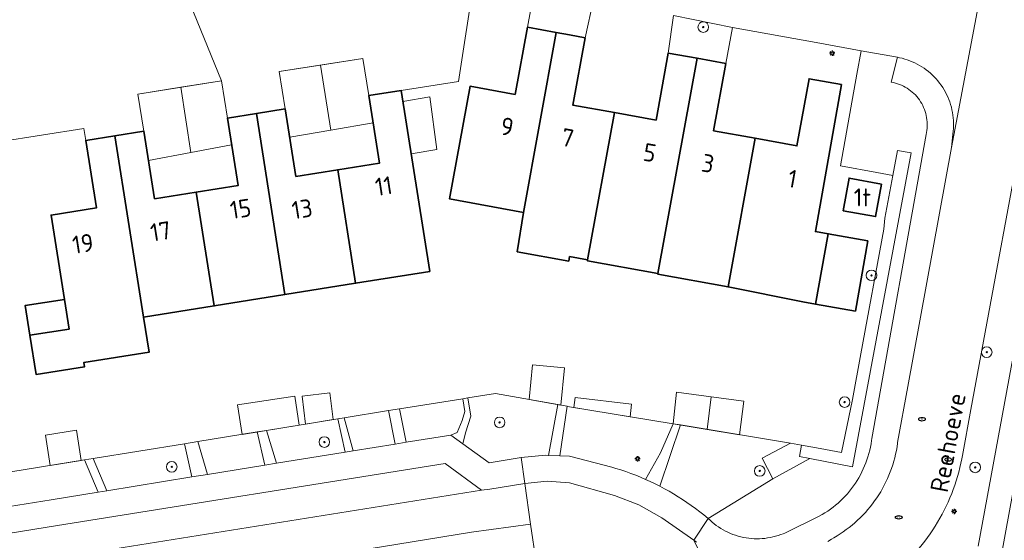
# Model space of a CAD drawing. Header units: metres. Extents: x 152610 to 160096, y 456114 to 462495.
# Tile 477 of 656: x 157959 to 158033, y 460292 to 460331. Entities that reach past the tile are written whole.
import ezdxf
from ezdxf.enums import TextEntityAlignment as Align

# ---------------------------------------------------------------- set-up
doc = ezdxf.new("R2010")
doc.units = ezdxf.units.M
doc.header["$LTSCALE"] = 0.5
doc.layers.get('0').update_dxf_attribs({"linetype": 'CONTINUOUS'})
for name, color, linetype, lineweight in [('B-PV-GR-BEPLANTING_CULTUUR_BODEMBEDEKKER-GV', 251, 'CONTINUOUS', 18), ('B-PV-GR-BEPLANTING_CULTUUR_HEESTERS-GV', 251, 'CONTINUOUS', 18), ('B-PV-GR-BEPLANTING_CULTUUR_VASTE PLANTENVAK-GV', 251, 'CONTINUOUS', 18), ('B-PV-GR-BOOM-S', 251, 'CONTINUOUS', 25), ('B-PV-GR-HAAG-GV', 251, 'CONTINUOUS', 13), ('B-PV-IE-MEUBILAIR-S', 251, 'CONTINUOUS', 25), ('B-PV-IE-TERREINAFSCHEIDING_KUNSTMATIG_MUUR-G', 251, 'IE-TERREINAFSCHEIDING_KUNSTMATIG-SO', 18), ('B-PV-OG-BEBOUWING-GV', 6, 'CONTINUOUS', 35), ('B-PV-OG-BEBOUWING-T18', 1, 'CONTINUOUS', 18), ('B-PV-OG-BEBOUWING_OVERBOUWING-GV', 251, 'CONTINUOUS', 18), ('B-PV-OG-BEBOUWING_SCHUUR-GV', 251, 'CONTINUOUS', 18), ('B-PV-OG-TERREIN_BEGROEID-GV', 251, 'CONTINUOUS', 18), ('B-PV-OG-TOPOGRAFIE-T18', 1, 'CONTINUOUS', 18), ('B-PV-VH-GESLOTENVERHARDING_ASFALT-GV', 251, 'CONTINUOUS', 18), ('B-PV-VH-ONVERHARD_ZAND-GV', 251, 'CONTINUOUS', 18), ('B-PV-VH-OPENVERHARDING_BETONSTRAATSTEEN-GV', 251, 'CONTINUOUS', 18), ('B-PV-VH-OPENVERHARDING_TEGEL-GV', 251, 'CONTINUOUS', 18)]:
    doc.layers.add(name, color=color, linetype=linetype, lineweight=lineweight)
doc.styles.add('NLCS-ISO', font='NLCS-ISO.ttf')
doc.styles.add('NLCS-ISO-M750-T18', font='NLCS-ISO.ttf', dxfattribs={"height": 1.35})
doc.linetypes.add('IE-TERREINAFSCHEIDING_KUNSTMATIG-SO', pattern='A,4,[82,NLCS.SHX,S=0.75,R=90,X=0,Y=0],4,-2', length=10)

# ---------------------------------------------------------------- blocks, each defined once
blk = doc.blocks.new('SIE-MEUBILAIR_PAAL_LICHTMAST-SO')
for points in [[(-0.62, 0), (-1, 0)], [(-0.71, 0.71), (-0.44, 0.44)], [(0, 1), (0, 0.62)], [(0.44, 0.44), (0.71, 0.71)], [(1, 0), (0.62, 0)], [(-0.71, -0.71), (-0.44, -0.44)], [(0, -0.62), (0, -1)], [(0.44, -0.44), (0.71, -0.71)]]:
    blk.add_lwpolyline(points)
blk.add_circle((0, 0), 0.5)
blk = doc.blocks.new('SIE-MEUBILAIR_PUT_RIOOLPUT-SO')
blk.add_ellipse((0, 0), major_axis=(1.25, 0), ratio=0.54)
at = {"style": 'NLCS-ISO'}
blk.add_text('ri', height=0.75, dxfattribs=at).set_placement((-0.04, 0.07), align=Align.MIDDLE_CENTER)
blk = doc.blocks.new('SGR-BOOM_GBKN-SO')
at = {"linetype": 'ByBlock', "lineweight": 18}
h = blk.add_hatch(color=0, dxfattribs=at)
h.dxf.hatch_style = 1
edge = h.paths.add_edge_path()
edge.add_arc((0, 0), 0.25, 0, 360)
at = {"color": 0, "linetype": 'ByBlock', "lineweight": 18}
for radius in [2, 0.25]:
    blk.add_circle((0, 0), radius, dxfattribs=at)
at = {"color": 0, "linetype": 'ByBlock', "lineweight": 18, "style": 'NLCS-ISO'}
blk.add_attdef('SOORT', (2.5, 0), '', height=1.5, dxfattribs=at)

msp = doc.modelspace()

# ---------------------------------------------------------------- linework, layer by layer
at = {"layer": 'B-PV-GR-BEPLANTING_CULTUUR_BODEMBEDEKKER-GV', "flags": 128}
msp.add_lwpolyline([(158012.294, 460330.353), (158007.834, 460331.252), (158007.45, 460328.42), (158009.62, 460328.03), (158011.8, 460327.63)], close=True, dxfattribs=at)
for points in [[(158033.43, 460318.63), (158030.27, 460301.54), (158029.636, 460298.069), (158029.591, 460297.822), (158029.522, 460297.485), (158029.445, 460297.15), (158029.361, 460296.817), (158029.269, 460296.486), (158029.169, 460296.157), (158029.062, 460295.831), (158028.947, 460295.507), (158028.824, 460295.186), (158028.694, 460294.868), (158028.557, 460294.553), (158028.413, 460294.241), (158028.261, 460293.933), (158028.102, 460293.628), (158027.936, 460293.327), (158027.763, 460293.03), (158027.583, 460292.737), (158027.396, 460292.449), (158027.203, 460292.165), (158027.003, 460291.885), (158026.797, 460291.61)], [(158030.83, 460291.22), (158035.79, 460318.22)]]:
    msp.add_lwpolyline(points, dxfattribs=at)
at = {"layer": 'B-PV-GR-BEPLANTING_CULTUUR_HEESTERS-GV', "flags": 128}
for points in [[(158025.767, 460320.886), (158024.724, 460321.079), (158024.372, 460319.191), (158023.79, 460315.96), (158023.695, 460315.144), (158021.964, 460305.727), (158021.331, 460302.285), (158020.501, 460298.301), (158018.894, 460298.594), (158017.498, 460298.849), (158017.344, 460298.001), (158018.121, 460297.849), (158021.335, 460297.22)], [(158017.498, 460298.849), (158016.674, 460298.999), (158014.526, 460297.862), (158015.325, 460296.307), (158018.121, 460297.849), (158017.344, 460298.001)]]:
    msp.add_lwpolyline(points, close=True, dxfattribs=at)
at = {"layer": 'B-PV-GR-BEPLANTING_CULTUUR_VASTE PLANTENVAK-GV', "flags": 128}
msp.add_lwpolyline([(158001.797, 460332.453), (157997.338, 460333.132), (157996.829, 460330.361), (157999, 460329.97), (158000, 460329.786), (158001.17, 460329.57)], close=True, dxfattribs=at)
at = {"layer": 'B-PV-GR-HAAG-GV', "flags": 128}
for points in [[(157987.686, 460299.066), (157991.04, 460299.61), (157991.539, 460299.807), (157991.894, 460300.692), (157992.1, 460301.371), (157991.942, 460302.351), (157987.182, 460301.581)], [(157996.36, 460297.91), (157998.177, 460298.079), (157998.411, 460298.07), (157999.13, 460301.901), (157994.41, 460302.75), (157992.334, 460302.414), (157992.558, 460301.032), (157992.144, 460299.763), (157991.95, 460298.954), (157993.94, 460297.52)], [(157983.694, 460298.418), (157986.858, 460298.931), (157986.356, 460301.447), (157983.01, 460300.905)], [(157999.259, 460298.037), (158000, 460298.009), (158003.202, 460297.177), (158003.484, 460297.093), (158003.865, 460296.973), (158004.242, 460296.846), (158004.617, 460296.711), (158004.99, 460296.569), (158005.359, 460296.418), (158005.725, 460296.261), (158006.869, 460298.275), (158007.829, 460300.455), (158000, 460301.744), (157999.817, 460301.777)], [(157977.907, 460297.479), (157983.086, 460298.32), (157982.526, 460300.827), (157977.156, 460299.958)], [(158015.325, 460296.307), (158014.526, 460297.862), (158016.674, 460298.999), (158008.367, 460300.367), (158006.804, 460295.745), (158007.157, 460295.559), (158007.506, 460295.366), (158007.85, 460295.166), (158008.191, 460294.959), (158008.527, 460294.745), (158008.86, 460294.524), (158009.187, 460294.297), (158009.51, 460294.063), (158009.828, 460293.823), (158010.142, 460293.577), (158010.45, 460293.324)], [(157972.684, 460296.632), (157977.022, 460297.336), (157976.454, 460299.845), (157971.968, 460299.119)], [(157965.107, 460295.403), (157971.527, 460296.444), (157970.956, 460298.955), (157964.08, 460297.842)], [(157953.59, 460292.101), (157954.596, 460293.713), (157960.9, 460294.72), (157964.446, 460295.295), (157963.418, 460297.735), (157951.21, 460295.76)]]:
    msp.add_lwpolyline(points, close=True, dxfattribs=at)
at = {"layer": 'B-PV-IE-TERREINAFSCHEIDING_KUNSTMATIG_MUUR-G', "flags": 128}
msp.add_lwpolyline([(158035.79, 460318.22), (158035.321, 460318.302), (158034.848, 460318.384), (158034.375, 460318.466), (158033.902, 460318.548), (158033.43, 460318.63), (158030.27, 460301.54), (158029.636, 460298.069), (158029.591, 460297.822), (158029.522, 460297.485), (158029.445, 460297.15), (158029.361, 460296.817), (158029.269, 460296.486), (158029.169, 460296.157), (158029.062, 460295.831), (158028.947, 460295.507), (158028.824, 460295.186), (158028.694, 460294.868), (158028.557, 460294.553), (158028.413, 460294.241), (158028.261, 460293.933), (158028.102, 460293.628), (158027.936, 460293.327), (158027.763, 460293.03), (158027.583, 460292.737), (158027.396, 460292.449), (158027.203, 460292.165), (158027.003, 460291.885), (158026.797, 460291.61), (158026.585, 460291.34), (158026.366, 460291.075), (158026.141, 460290.815), (158025.91, 460290.561), (158025.673, 460290.312), (158025.431, 460290.069), (158025.183, 460289.831), (158024.929, 460289.599), (158024.67, 460289.373)], dxfattribs=at)
at = {"layer": 'B-PV-OG-BEBOUWING-GV', "flags": 128}
for points in [[(157999, 460329.97), (157996.829, 460330.361), (157995.9, 460325.3), (157992.5, 460325.92), (157990.95, 460317.42), (157996.52, 460316.4)], [(158000, 460329.786), (157999, 460329.97), (157996.52, 460316.4), (157996.062, 460313.432), (157999.94, 460312.732), (158000, 460313.067), (158001.366, 460312.82), (158003.389, 460323.93), (158000.25, 460324.5), (158001.17, 460329.57)], [(158009.62, 460328.03), (158007.45, 460328.42), (158006.53, 460323.36), (158003.389, 460323.93), (158001.366, 460312.82), (158001.351, 460312.76), (158006.661, 460311.79)], [(158011.8, 460327.63), (158009.62, 460328.03), (158006.661, 460311.79), (158006.654, 460311.753), (158011.964, 460310.783), (158014.009, 460321.99), (158010.87, 460322.56)], [(158020.52, 460326.04), (158018.07, 460326.48), (158017.15, 460321.42), (158014.009, 460321.99), (158011.964, 460310.783), (158017.599, 460309.662), (158018.562, 460309.49), (158019.514, 460314.785), (158018.544, 460314.958)], [(157989.46, 460311.95), (157987.31, 460325.59), (157984.87, 460325.21), (157985.67, 460320.12), (157982.519, 460319.62), (157983.86, 460311.06)], [(157978.53, 460310.2), (157976.38, 460323.86), (157974.2, 460323.521), (157975, 460318.43), (157971.85, 460317.93), (157973.2, 460309.35)], [(157979.37, 460319.12), (157978.56, 460324.209), (157976.38, 460323.86), (157978.53, 460310.2), (157983.86, 460311.06), (157982.519, 460319.62)], [(157967.87, 460308.5), (157965.71, 460322.17), (157963.52, 460321.83), (157964.32, 460316.74), (157960.899, 460316.201), (157961.907, 460309.841), (157962.261, 460307.603), (157959.3, 460307.13), (157959.775, 460304.168), (157963.418, 460304.752), (157963.368, 460305.068), (157968.285, 460305.857), (157967.861, 460308.499)], [(157968.7, 460317.43), (157967.9, 460322.52), (157965.71, 460322.17), (157967.87, 460308.5), (157973.2, 460309.35), (157971.85, 460317.93)], [(158023.54, 460318.54), (158021.08, 460318.99), (158020.64, 460316.52), (158023.08, 460316.09)], [(158022.501, 460314.253), (158019.514, 460314.785), (158018.562, 460309.49), (158021.557, 460308.956)], [(157962.261, 460307.603), (157961.907, 460309.841), (157958.94, 460309.37), (157959.3, 460307.13)]]:
    msp.add_lwpolyline(points, close=True, dxfattribs=at)
at = {"layer": 'B-PV-OG-BEBOUWING_OVERBOUWING-GV', "flags": 128}
for points in [[(157981.999, 460322.616), (157981.211, 460327.511), (157978.112, 460327.019), (157978.56, 460324.209), (157978.898, 460322.085)], [(157981.211, 460327.511), (157981.999, 460322.616), (157985.192, 460323.162), (157984.87, 460325.21), (157984.42, 460328.02)], [(157970.675, 460325.841), (157971.429, 460320.917), (157974.516, 460321.508), (157974.2, 460323.521), (157973.758, 460326.329)], [(157971.429, 460320.917), (157970.675, 460325.841), (157967.45, 460325.33), (157967.9, 460322.52), (157968.248, 460320.309)], [(158004.676, 460301.929), (158000.427, 460302.437), (158000.337, 460301.688), (158004.564, 460300.993)]]:
    msp.add_lwpolyline(points, close=True, dxfattribs=at)
at = {"layer": 'B-PV-OG-BEBOUWING_SCHUUR-GV', "flags": 128}
for points in [[(157990.003, 460321.156), (157989.467, 460325.124), (157987.44, 460324.766), (157988.063, 460320.814)], [(157999.628, 460304.667), (157997.208, 460304.904), (157996.953, 460302.292), (157999.354, 460301.86)], [(158010.372, 460300.036), (158010.686, 460302.478), (158008.081, 460302.84), (158007.829, 460300.455)], [(157979.604, 460300.354), (157979.284, 460302.531), (157974.97, 460301.897), (157975.3, 460299.658)], [(157982.164, 460300.769), (157981.924, 460302.779), (157979.839, 460302.53), (157980.089, 460300.433)], [(158013.143, 460302.162), (158010.686, 460302.478), (158010.372, 460300.036), (158012.818, 460299.634)], [(157963.159, 460297.693), (157962.813, 460299.965), (157960.47, 460299.609), (157960.819, 460297.315)]]:
    msp.add_lwpolyline(points, close=True, dxfattribs=at)
at = {"layer": 'B-PV-OG-TERREIN_BEGROEID-GV', "flags": 128}
msp.add_lwpolyline([(158024.73, 460328.1), (158022.007, 460328.6), (158021.68, 460326.83), (158020.433, 460319.903), (158023.181, 460319.406), (158024.372, 460319.191), (158024.724, 460321.079), (158025.767, 460320.886), (158021.335, 460297.22), (158018.121, 460297.849), (158015.325, 460296.307), (158010.45, 460293.324), (158010.597, 460293.182), (158010.75, 460293.046), (158010.907, 460292.915), (158011.07, 460292.791), (158011.238, 460292.674), (158011.41, 460292.563), (158011.586, 460292.459), (158011.766, 460292.362), (158011.95, 460292.272), (158012.137, 460292.19), (158012.327, 460292.114), (158012.52, 460292.046), (158012.716, 460291.986), (158012.913, 460291.934), (158013.113, 460291.889), (158013.314, 460291.852), (158013.517, 460291.823), (158013.72, 460291.802), (158013.924, 460291.789), (158014.129, 460291.784), (158014.333, 460291.786), (158014.538, 460291.797), (158014.741, 460291.816), (158014.944, 460291.843), (158015.146, 460291.878), (158015.346, 460291.92), (158015.544, 460291.971), (158015.74, 460292.029), (158015.934, 460292.094), (158016.125, 460292.168), (158016.238, 460292.215), (158018.841, 460293.486), (158019.057, 460293.608), (158019.268, 460293.737), (158019.476, 460293.872), (158019.679, 460294.014), (158019.877, 460294.163), (158020.07, 460294.318), (158020.258, 460294.479), (158020.441, 460294.646), (158020.618, 460294.819), (158020.79, 460294.998), (158020.956, 460295.182), (158021.116, 460295.371), (158021.269, 460295.566), (158021.417, 460295.765), (158021.557, 460295.969), (158021.691, 460296.177), (158021.819, 460296.39), (158021.939, 460296.606), (158022.052, 460296.826), (158022.159, 460297.05), (158022.257, 460297.277), (158022.349, 460297.508), (158022.433, 460297.741), (158022.509, 460297.976), (158022.578, 460298.214), (158022.639, 460298.455), (158022.692, 460298.696), (158022.738, 460298.94), (158022.775, 460299.185), (158022.796, 460299.348), (158026.89, 460322.271), (158026.923, 460322.429), (158026.949, 460322.588), (158026.966, 460322.748), (158026.976, 460322.909), (158026.977, 460323.07), (158026.971, 460323.231), (158026.957, 460323.392), (158026.934, 460323.552), (158026.904, 460323.71), (158026.866, 460323.866), (158026.82, 460324.021), (158026.766, 460324.173), (158026.706, 460324.322), (158026.637, 460324.468), (158026.562, 460324.611), (158026.48, 460324.749), (158026.391, 460324.884), (158026.295, 460325.014), (158026.193, 460325.138), (158026.085, 460325.258), (158025.971, 460325.372), (158025.852, 460325.48), (158025.727, 460325.582), (158025.597, 460325.679), (158025.463, 460325.768), (158025.325, 460325.85), (158025.183, 460325.926), (158025.037, 460325.995), (158024.887, 460326.056), (158024.735, 460326.11), (158024.581, 460326.156), (158024.424, 460326.194), (158024.266, 460326.225), (158024.252, 460326.227)], close=True, dxfattribs=at)
at = {"layer": 'B-PV-VH-GESLOTENVERHARDING_ASFALT-GV', "flags": 128}
msp.add_lwpolyline([(157997.069, 460292.883), (157996.63, 460295.958), (157993.98, 460295.53), (157993.35, 460295.45), (157959.43, 460290.01), (157954.8, 460289.25), (157954.015, 460289.131), (157945.338, 460287.874), (157937.226, 460287.005), (157933.376, 460286.606), (157934.281, 460282.855), (157944.583, 460284.529), (157971.472, 460288.837), (157992.609, 460292.292)], close=True, dxfattribs=at)
msp.add_lwpolyline([(157997.477, 460290.019), (157997.069, 460292.883), (157992.609, 460292.292), (157971.472, 460288.837)], dxfattribs=at)
at = {"layer": 'B-PV-VH-ONVERHARD_ZAND-GV', "flags": 128}
for points in [[(157987.686, 460299.066), (157991.04, 460299.61), (157991.539, 460299.807), (157991.894, 460300.692), (157992.1, 460301.371), (157991.942, 460302.351), (157987.182, 460301.581)], [(157996.36, 460297.91), (157998.177, 460298.079), (157998.411, 460298.07), (157999.13, 460301.901), (157994.41, 460302.75), (157992.334, 460302.414), (157992.558, 460301.032), (157992.144, 460299.763), (157991.95, 460298.954), (157993.94, 460297.52)], [(157983.694, 460298.418), (157986.858, 460298.931), (157986.356, 460301.447), (157983.01, 460300.905)], [(157999.259, 460298.037), (158000, 460298.009), (158003.202, 460297.177), (158003.484, 460297.093), (158003.865, 460296.973), (158004.242, 460296.846), (158004.617, 460296.711), (158004.99, 460296.569), (158005.359, 460296.418), (158005.725, 460296.261), (158006.869, 460298.275), (158007.829, 460300.455), (158000, 460301.744), (157999.817, 460301.777)], [(157977.907, 460297.479), (157983.086, 460298.32), (157982.526, 460300.827), (157977.156, 460299.958)], [(158015.325, 460296.307), (158014.526, 460297.862), (158016.674, 460298.999), (158008.367, 460300.367), (158006.804, 460295.745), (158007.157, 460295.559), (158007.506, 460295.366), (158007.85, 460295.166), (158008.191, 460294.959), (158008.527, 460294.745), (158008.86, 460294.524), (158009.187, 460294.297), (158009.51, 460294.063), (158009.828, 460293.823), (158010.142, 460293.577), (158010.45, 460293.324)], [(157972.684, 460296.632), (157977.022, 460297.336), (157976.454, 460299.845), (157971.968, 460299.119)], [(157965.107, 460295.403), (157971.527, 460296.444), (157970.956, 460298.955), (157964.08, 460297.842)], [(157953.59, 460292.101), (157954.596, 460293.713), (157960.9, 460294.72), (157964.446, 460295.295), (157963.418, 460297.735), (157951.21, 460295.76)]]:
    msp.add_lwpolyline(points, close=True, dxfattribs=at)
at = {"layer": 'B-PV-VH-OPENVERHARDING_BETONSTRAATSTEEN-GV', "flags": 128}
for points in [[(157956.96, 460321.73), (157963.36, 460322.72), (157963.52, 460321.83), (157965.71, 460322.17), (157967.9, 460322.52), (157967.45, 460325.33), (157973.758, 460326.329), (157970.092, 460335.34)], [(157970.092, 460335.34), (157973.758, 460326.329), (157974.2, 460323.521), (157976.38, 460323.86), (157978.56, 460324.209), (157978.112, 460327.019), (157984.42, 460328.02), (157984.87, 460325.21), (157987.31, 460325.59), (157991.62, 460326.28), (157992.8, 460333.96)], [(158007.834, 460331.252), (158012.294, 460330.353), (158018.591, 460329.228), (158022.007, 460328.6), (158024.73, 460328.1), (158024.885, 460328.07), (158025.082, 460328.023), (158025.278, 460327.97), (158025.472, 460327.908), (158025.663, 460327.839), (158025.851, 460327.762), (158026.036, 460327.678), (158026.217, 460327.587), (158026.395, 460327.489), (158026.569, 460327.383), (158026.738, 460327.271), (158026.903, 460327.153), (158027.063, 460327.028), (158027.218, 460326.897), (158027.368, 460326.76), (158027.512, 460326.617), (158027.651, 460326.468), (158027.784, 460326.314), (158027.91, 460326.155), (158028.03, 460325.992), (158028.144, 460325.823), (158028.251, 460325.65), (158028.35, 460325.473), (158028.443, 460325.293), (158028.529, 460325.109), (158028.608, 460324.921), (158028.678, 460324.731), (158028.742, 460324.538), (158028.798, 460324.343), (158028.846, 460324.145), (158028.886, 460323.946), (158028.918, 460323.746), (158028.943, 460323.544), (158028.959, 460323.342), (158028.968, 460323.139), (158028.968, 460322.935), (158028.96, 460322.733), (158028.945, 460322.53), (158028.81, 460321.29), (158031.27, 460334.35)], [(158031.27, 460334.35), (158028.81, 460321.29), (158025.52, 460303.27), (158024.749, 460299.05), (158024.741, 460298.987), (158024.7, 460298.712), (158024.651, 460298.438), (158024.594, 460298.166), (158024.53, 460297.895), (158024.457, 460297.626), (158024.378, 460297.36), (158024.29, 460297.096), (158024.195, 460296.835), (158024.092, 460296.576), (158023.982, 460296.321), (158023.865, 460296.069), (158023.74, 460295.82), (158023.609, 460295.575), (158023.47, 460295.334), (158023.325, 460295.097), (158023.172, 460294.864), (158023.014, 460294.635), (158022.848, 460294.412), (158022.676, 460294.193), (158022.498, 460293.979), (158022.314, 460293.771), (158022.124, 460293.567), (158021.929, 460293.37), (158021.727, 460293.178), (158021.521, 460292.992), (158021.309, 460292.812), (158021.091, 460292.638), (158020.87, 460292.47), (158020.643, 460292.309), (158020.411, 460292.155), (158020.176, 460292.007), (158019.936, 460291.866), (158019.764, 460291.752), (158019.493, 460291.581)], [(158026.797, 460291.61), (158027.003, 460291.885), (158027.203, 460292.165), (158027.396, 460292.449), (158027.583, 460292.737), (158027.763, 460293.03), (158027.936, 460293.327), (158028.102, 460293.628), (158028.261, 460293.933), (158028.413, 460294.241), (158028.557, 460294.553), (158028.694, 460294.868), (158028.824, 460295.186), (158028.947, 460295.507), (158029.062, 460295.831), (158029.169, 460296.157), (158029.269, 460296.486), (158029.361, 460296.817), (158029.445, 460297.15), (158029.522, 460297.485), (158029.591, 460297.822), (158029.636, 460298.069), (158030.27, 460301.54), (158033.43, 460318.63)], [(158015.724, 460278.778), (158009.372, 460291.684), (158006.964, 460293.357), (158005.237, 460294.331), (158003.39, 460295.05), (158000, 460296.015), (157998.313, 460296.127), (157996.63, 460295.958), (157997.069, 460292.883), (157997.477, 460290.019)], [(158009.582, 460291.515), (158009.372, 460291.684), (158015.724, 460278.778)]]:
    msp.add_lwpolyline(points, dxfattribs=at)
msp.add_lwpolyline([(157993.35, 460295.45), (157990.61, 460297.46), (157961.39, 460292.78), (157955.934, 460291.905), (157954.015, 460289.131), (157954.8, 460289.25), (157959.43, 460290.01)], close=True, dxfattribs=at)
at = {"layer": 'B-PV-VH-OPENVERHARDING_TEGEL-GV', "flags": 128}
for points in [[(158019.493, 460291.581), (158019.764, 460291.752), (158019.936, 460291.866), (158020.176, 460292.007), (158020.411, 460292.155), (158020.643, 460292.309), (158020.87, 460292.47), (158021.091, 460292.638), (158021.309, 460292.812), (158021.521, 460292.992), (158021.727, 460293.178), (158021.929, 460293.37), (158022.124, 460293.567), (158022.314, 460293.771), (158022.498, 460293.979), (158022.676, 460294.193), (158022.848, 460294.412), (158023.014, 460294.635), (158023.172, 460294.864), (158023.325, 460295.097), (158023.47, 460295.334), (158023.609, 460295.575), (158023.74, 460295.82), (158023.865, 460296.069), (158023.982, 460296.321), (158024.092, 460296.576), (158024.195, 460296.835), (158024.29, 460297.096), (158024.378, 460297.36), (158024.457, 460297.626), (158024.53, 460297.895), (158024.594, 460298.166), (158024.651, 460298.438), (158024.7, 460298.712), (158024.741, 460298.987), (158024.749, 460299.05), (158025.52, 460303.27), (158028.81, 460321.29), (158028.945, 460322.53), (158028.96, 460322.733), (158028.968, 460322.935), (158028.968, 460323.139), (158028.959, 460323.342), (158028.943, 460323.544), (158028.918, 460323.746), (158028.886, 460323.946), (158028.846, 460324.145), (158028.798, 460324.343), (158028.742, 460324.538), (158028.678, 460324.731), (158028.608, 460324.921), (158028.529, 460325.109), (158028.443, 460325.293), (158028.35, 460325.473), (158028.251, 460325.65), (158028.144, 460325.823), (158028.03, 460325.992), (158027.91, 460326.155), (158027.784, 460326.314), (158027.651, 460326.468), (158027.512, 460326.617), (158027.368, 460326.76), (158027.218, 460326.897), (158027.063, 460327.028), (158026.903, 460327.153), (158026.738, 460327.271), (158026.569, 460327.383), (158026.395, 460327.489), (158026.217, 460327.587), (158026.036, 460327.678), (158025.851, 460327.762), (158025.663, 460327.839), (158025.472, 460327.908), (158025.278, 460327.97), (158025.082, 460328.023), (158024.885, 460328.07), (158024.73, 460328.1), (158024.252, 460326.227), (158024.266, 460326.225), (158024.424, 460326.194), (158024.581, 460326.156), (158024.735, 460326.11), (158024.887, 460326.056), (158025.037, 460325.995), (158025.183, 460325.926), (158025.325, 460325.85), (158025.463, 460325.768), (158025.597, 460325.679), (158025.727, 460325.582), (158025.852, 460325.48), (158025.971, 460325.372), (158026.085, 460325.258), (158026.193, 460325.138), (158026.295, 460325.014), (158026.391, 460324.884), (158026.48, 460324.749), (158026.562, 460324.611), (158026.637, 460324.468), (158026.706, 460324.322), (158026.766, 460324.173), (158026.82, 460324.021), (158026.866, 460323.866), (158026.904, 460323.71), (158026.934, 460323.552), (158026.957, 460323.392), (158026.971, 460323.231), (158026.977, 460323.07), (158026.976, 460322.909), (158026.966, 460322.748), (158026.949, 460322.588), (158026.923, 460322.429), (158026.89, 460322.271), (158022.796, 460299.348), (158022.775, 460299.185), (158022.738, 460298.94), (158022.692, 460298.696), (158022.639, 460298.455), (158022.578, 460298.214), (158022.509, 460297.976), (158022.433, 460297.741), (158022.349, 460297.508), (158022.257, 460297.277), (158022.159, 460297.05), (158022.052, 460296.826), (158021.939, 460296.606), (158021.819, 460296.39), (158021.691, 460296.177), (158021.557, 460295.969), (158021.417, 460295.765), (158021.269, 460295.566), (158021.116, 460295.371), (158020.956, 460295.182), (158020.79, 460294.998), (158020.618, 460294.819), (158020.441, 460294.646), (158020.258, 460294.479), (158020.07, 460294.318), (158019.877, 460294.163), (158019.679, 460294.014), (158019.476, 460293.872), (158019.268, 460293.737), (158019.057, 460293.608), (158018.841, 460293.486), (158016.238, 460292.215), (158016.125, 460292.168), (158015.934, 460292.094), (158015.74, 460292.029), (158015.544, 460291.971), (158015.346, 460291.92), (158015.146, 460291.878), (158014.944, 460291.843), (158014.741, 460291.816), (158014.538, 460291.797), (158014.333, 460291.786), (158014.129, 460291.784), (158013.924, 460291.789), (158013.72, 460291.802), (158013.517, 460291.823), (158013.314, 460291.852), (158013.113, 460291.889), (158012.913, 460291.934), (158012.716, 460291.986), (158012.52, 460292.046), (158012.327, 460292.114), (158012.137, 460292.19), (158011.95, 460292.272), (158011.766, 460292.362), (158011.586, 460292.459), (158011.41, 460292.563), (158011.238, 460292.674), (158011.07, 460292.791), (158010.907, 460292.915), (158010.75, 460293.046), (158010.597, 460293.182), (158010.45, 460293.324), (158009.372, 460291.684), (158009.582, 460291.515)], [(158035.79, 460318.22), (158030.83, 460291.22)], [(158032.521, 460290.321), (158035.366, 460305.833)], [(157955.934, 460291.905), (157961.39, 460292.78), (157990.61, 460297.46), (157993.35, 460295.45), (157993.98, 460295.53), (157996.63, 460295.958), (157996.36, 460297.91), (157993.94, 460297.52), (157991.95, 460298.954), (157991.04, 460299.61), (157987.686, 460299.066), (157986.858, 460298.931), (157983.694, 460298.418), (157983.086, 460298.32), (157977.907, 460297.479), (157977.022, 460297.336), (157972.684, 460296.632), (157971.527, 460296.444), (157965.107, 460295.403), (157964.446, 460295.295), (157960.9, 460294.72), (157954.596, 460293.713)]]:
    msp.add_lwpolyline(points, dxfattribs=at)
for points in [[(157991.04, 460299.61), (157991.95, 460298.954), (157992.144, 460299.763), (157992.558, 460301.032), (157992.334, 460302.414), (157991.942, 460302.351), (157992.1, 460301.371), (157991.894, 460300.692), (157991.539, 460299.807)], [(157986.858, 460298.931), (157987.686, 460299.066), (157987.182, 460301.581), (157986.356, 460301.447)], [(157998.411, 460298.07), (157999.259, 460298.037), (157999.817, 460301.777), (157999.13, 460301.901)], [(157983.086, 460298.32), (157983.694, 460298.418), (157983.01, 460300.905), (157982.526, 460300.827)], [(157977.022, 460297.336), (157977.907, 460297.479), (157977.156, 460299.958), (157976.454, 460299.845)], [(158006.804, 460295.745), (158008.367, 460300.367), (158007.829, 460300.455), (158006.869, 460298.275), (158005.725, 460296.261), (158006.089, 460296.097), (158006.448, 460295.925)], [(157970.956, 460298.955), (157971.527, 460296.444), (157972.684, 460296.632), (157971.968, 460299.119)], [(157964.446, 460295.295), (157965.107, 460295.403), (157964.08, 460297.842), (157963.418, 460297.735)], [(158009.372, 460291.684), (158010.45, 460293.324), (158010.142, 460293.577), (158009.828, 460293.823), (158009.51, 460294.063), (158009.187, 460294.297), (158008.86, 460294.524), (158008.527, 460294.745), (158008.191, 460294.959), (158007.85, 460295.166), (158007.506, 460295.366), (158007.157, 460295.559), (158006.804, 460295.745), (158006.448, 460295.925), (158006.089, 460296.097), (158005.725, 460296.261), (158005.359, 460296.418), (158004.99, 460296.569), (158004.617, 460296.711), (158004.242, 460296.846), (158003.865, 460296.973), (158003.484, 460297.093), (158003.202, 460297.177), (158000, 460298.009), (157999.259, 460298.037), (157998.411, 460298.07), (157998.177, 460298.079), (157996.36, 460297.91), (157996.63, 460295.958), (157998.313, 460296.127), (158000, 460296.015), (158003.39, 460295.05), (158005.237, 460294.331), (158006.964, 460293.357)]]:
    msp.add_lwpolyline(points, close=True, dxfattribs=at)

# ---------------------------------------------------------------- block references
at = {"layer": 'B-PV-GR-BOOM-S', "xscale": 0.2, "yscale": 0.2, "zscale": 0.2}
for p in [(158010.09, 460330.38), (158022.775, 460311.653), (158031.466, 460305.859), (158020.747, 460302.093), (157994.73, 460300.56), (157981.51, 460299.08), (157970, 460297.21), (158014.344, 460296.898), (158030.597, 460297.168)]:
    msp.add_blockref('SGR-BOOM_GBKN-SO', p, dxfattribs=at)
at = {"layer": 'B-PV-IE-MEUBILAIR-S', "xscale": 0.2, "yscale": 0.2, "zscale": 0.2}
for name, p in [('SIE-MEUBILAIR_PAAL_LICHTMAST-SO', (158019.809, 460328.408)), ('SIE-MEUBILAIR_PUT_RIOOLPUT-SO', (158026.584, 460300.801)), ('SIE-MEUBILAIR_PAAL_LICHTMAST-SO', (158005.134, 460297.811)), ('SIE-MEUBILAIR_PUT_RIOOLPUT-SO', (158028.566, 460297.768)), ('SIE-MEUBILAIR_PAAL_LICHTMAST-SO', (158029.003, 460293.849)), ('SIE-MEUBILAIR_PUT_RIOOLPUT-SO', (158024.827, 460293.4))]:
    msp.add_blockref(name, p, dxfattribs=at)

# ---------------------------------------------------------------- texts
at = {"layer": 'B-PV-OG-BEBOUWING-T18', "style": 'NLCS-ISO-M750-T18'}
for s, rotation, p in [('9', 349.8, (157995.298, 460322.869)), ('7', 349.7, (157999.858, 460322.03)), ('5', 349.8, (158006.048, 460320.907)), ('3', 349.6, (158010.443, 460320.097)), ('11', 8.8, (157985.99, 460318.391)), ('1', 349.8, (158016.814, 460318.943)), ('15', 8.8, (157975.19, 460316.671)), ('13', 9.1, (157979.83, 460316.659)), ('17', 9.1, (157969.164, 460314.971)), ('19', 8.8, (157963.304, 460314.045))]:
    msp.add_text(s, height=1.35, rotation=rotation, dxfattribs=at).set_placement(p, align=Align.MIDDLE)
msp.add_text('1t', height=1.35, dxfattribs=at).set_placement((158022.09, 460317.535), align=Align.MIDDLE)
at = {"layer": 'B-PV-OG-TOPOGRAFIE-T18', "style": 'NLCS-ISO-M750-T18'}
msp.add_text('Reehoeve', height=1.35, rotation=79.5, dxfattribs=at).set_placement((158028.543, 460299.047), align=Align.MIDDLE)

doc.saveas('drawing.dxf')
